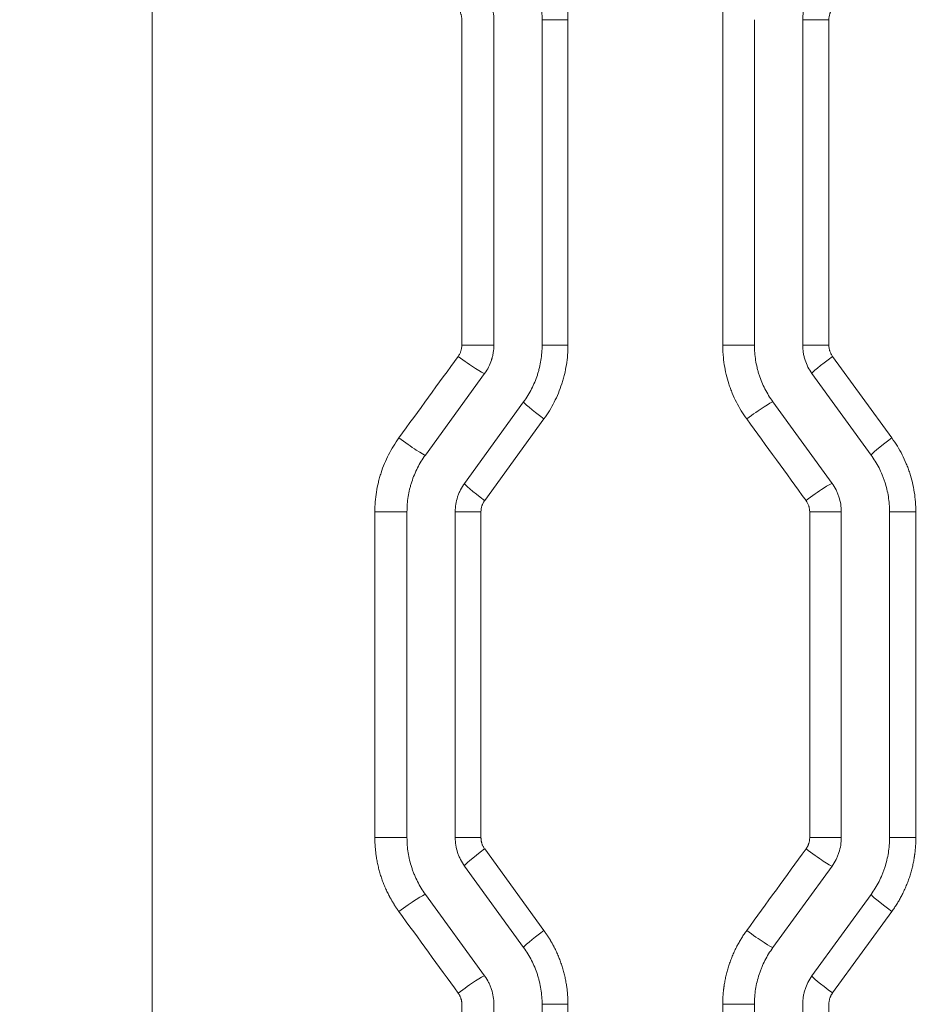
# Model space of a CAD drawing. Header units: millimetres. Extents: x 0 to 594, y 0 to 420.
# Tile 218 of 420: x 259.78 to 264.51, y 312.32 to 317.42. Entities that reach past the tile are written whole.
import ezdxf

# ---------------------------------------------------------------- set-up
doc = ezdxf.new("R2010")
doc.units = ezdxf.units.MM
doc.layers.add('1', color=7, linetype='Continuous', true_color=0xffffff)
doc.styles.add('Arial Unicode MS', font='txt')
doc.dimstyles.get("Standard").update_dxf_attribs({"dimtxt": 0.18, "dimasz": 0.18, "dimexe": 0.18, "dimexo": 0.0625, "dimgap": 0.09, "dimtad": 0, "dimtih": 1, "dimtoh": 1, "dimdec": 4, "dimzin": 0, "dimdsep": 46, "dimtxsty": 'Standard', "dimcen": 0.09, "dimadec": 0, "dimazin": 0, "dimtfac": 1, "dimtdec": 4, "dimtofl": 0, "dimtmove": 0, "dimatfit": 3, "dimfxl": 0, "dimtolj": 1, "dimtzin": 0, "dimarcsym": 0})

# ---------------------------------------------------------------- blocks, each defined once
blk = doc.blocks.new('_U0')
at = {"layer": '1', "color": 18, "lineweight": 13}
for p, q in [((147.6569, 304.1723), (147.6569, 390.192)), ((305.8469, 301.3923), (305.8469, 390.192)), ((147.6569, 388.192), (198.8518, 388.192)), ((305.8469, 388.192), (254.6521, 388.192))]:
    blk.add_line(p, q, dxfattribs=at)
at = {"layer": '1', "color": 18}
for points in [[(147.6569, 388.192), (151.1569, 389.1299), (151.1569, 387.2542)], [(305.8469, 388.192), (302.3469, 387.2542), (302.3469, 389.1299)]]:
    blk.add_solid(points, dxfattribs=at)
at = {"layer": '1', "color": 18, "linetype": 'Continuous', "lineweight": 13, "char_height": 3.5, "attachment_point": 7, "line_spacing_factor": 1.047437, "style": 'Arial Unicode MS'}
for s, insert in [('\\fArial Unicode MS|b0|i0;\\W1.0000;3.16', (200.5373, 385.5562)), ('\\fArial Unicode MS|b0|i0;\\W1.0000;LIFT POINT SPAN', (213.2036, 385.5562))]:
    blk.add_mtext(s, dxfattribs=dict(at, insert=insert))
blk = doc.blocks.new('_U8')
at = {"layer": '1', "color": 18, "lineweight": 13}
for p, q in [((305.8469, 341.6323), (287.0636, 341.6323)), ((289.0636, 341.6323), (289.0636, 254.0957)), ((305.8469, 301.3923), (287.0636, 301.3923)), ((289.0636, 254.0957), (284.0636, 254.0957))]:
    blk.add_line(p, q, dxfattribs=at)
at = {"layer": '1', "color": 18}
for points in [[(289.0636, 341.6323), (290.0014, 338.1323), (288.1258, 338.1323)], [(289.0636, 301.3923), (288.1258, 304.8923), (290.0014, 304.8923)]]:
    blk.add_solid(points, dxfattribs=at)
at = {"layer": '1', "color": 18, "linetype": 'Continuous', "lineweight": 13, "char_height": 3.5, "attachment_point": 7, "line_spacing_factor": 1.047437, "style": 'Arial Unicode MS'}
for s, insert in [('\\fArial Unicode MS|b0|i0;\\W1.0000;0.8', (259.842, 251.4599)), ('\\fArial Unicode MS|b0|i0;\\W1.0000;CTRS', (269.7891, 251.4599)), ('\\fArial Unicode MS|b0|i0;\\W1.0000;AFT LIFT POINTS', (259.842, 244.3979))]:
    blk.add_mtext(s, dxfattribs=dict(at, insert=insert))

msp = doc.modelspace()

# ---------------------------------------------------------------- linework, layer by layer
at = {"layer": '1', "color": 155, "linetype": 'Continuous', "lineweight": 13}
for p, q in [((260.4707, 304.5772), (260.4707, 323.4831)), ((262.0757, 315.7301), (262.0757, 317.4152)), ((262.2415, 315.7301), (262.2415, 317.4152)), ((262.4915, 315.7301), (262.4915, 317.4152)), ((262.6255, 317.4152), (262.4915, 317.4152)), ((262.6255, 317.4152), (262.6255, 315.7301)), ((263.4273, 315.7301), (263.4273, 317.4152)), ((263.5915, 315.7301), (263.5915, 317.4152)), ((263.8415, 315.7301), (263.8415, 317.4152)), ((263.8415, 317.4152), (263.9773, 317.4152)), ((263.9773, 317.4152), (263.9773, 315.7301)), ((262.0757, 315.7301), (262.2415, 315.7301)), ((262.6255, 315.7301), (262.4915, 315.7301)), ((263.4273, 315.7301), (263.5915, 315.7301)), ((263.9773, 315.7301), (263.8415, 315.7301)), ((263.9964, 315.6714), (264.3036, 315.2491)), ((261.887, 315.161), (262.1938, 315.5832)), ((264.196, 315.161), (263.8893, 315.5832)), ((262.0893, 315.014), (262.396, 315.4362)), ((263.9938, 315.014), (263.687, 315.4362)), ((262.5012, 315.3481), (262.194, 314.9259)), ((261.6251, 314.8671), (261.7915, 314.8671)), ((261.6251, 313.1795), (261.6251, 314.8671)), ((261.7915, 313.1795), (261.7915, 314.8671)), ((262.0415, 313.1795), (262.0415, 314.8671)), ((262.1749, 314.8671), (262.0415, 314.8671)), ((262.1749, 314.8671), (262.1749, 313.1795)), ((263.8779, 313.1795), (263.8779, 314.8671)), ((263.8779, 314.8671), (264.0415, 314.8671)), ((264.0415, 313.1795), (264.0415, 314.8671)), ((264.2915, 313.1795), (264.2915, 314.8671)), ((264.4279, 314.8671), (264.2915, 314.8671)), ((264.4279, 314.8671), (264.4279, 313.1795)), ((261.7915, 313.1795), (261.6251, 313.1795)), ((262.0415, 313.1795), (262.1749, 313.1795)), ((264.0415, 313.1795), (263.8779, 313.1795)), ((264.2915, 313.1795), (264.4279, 313.1795)), ((262.194, 313.1208), (262.5012, 312.6985)), ((262.396, 312.6104), (262.0893, 313.0326)), ((263.687, 312.6104), (263.9938, 313.0326)), ((262.1938, 312.4634), (261.887, 312.8856)), ((263.8893, 312.4634), (264.196, 312.8856)), ((264.3036, 312.7975), (263.9964, 312.3753)), ((262.0757, 310.6314), (262.0757, 312.3165)), ((262.2415, 310.6314), (262.2415, 312.3165)), ((262.4915, 310.6314), (262.4915, 312.3165)), ((262.4915, 312.3165), (262.6255, 312.3165)), ((262.6255, 312.3165), (262.6255, 310.6314)), ((263.5915, 312.3165), (263.4273, 312.3165)), ((263.4273, 310.6314), (263.4273, 312.3165)), ((263.5915, 310.6314), (263.5915, 312.3165)), ((263.8415, 310.6314), (263.8415, 312.3165)), ((263.9773, 312.3165), (263.9773, 310.6314))]:
    msp.add_line(p, q, dxfattribs=at)
for centre, major_axis, ratio, start_param, end_param in [((262.0734, 315.6717), (-0.1214, 0.0882), 0.066197, 1.479924, 3.051167), ((264.0106, 315.6714), (0.1214, 0.0882), 0.055681, 1.647286, 3.141593), ((262.5174, 315.3481), (0.1214, -0.0882), 0.063788, 3.141593, 4.624817), ((263.5664, 315.3478), (-0.1214, -0.0882), 0.058086, 3.220933, 4.792177), ((261.7667, 315.2495), (-0.1214, 0.0882), 0.067866, 1.477645, 3.048888), ((264.3174, 315.2491), (0.1214, 0.0882), 0.054019, 1.64501, 3.141593), ((262.2106, 314.9259), (0.1214, -0.0882), 0.065456, 3.141593, 4.622539), ((263.8732, 314.9256), (-0.1214, -0.0882), 0.056423, 3.218657, 4.789901), ((262.2106, 313.1208), (-0.1214, -0.0882), 0.065456, 4.802239, 6.283185), ((263.8732, 313.121), (0.1214, -0.0882), 0.056423, 4.634877, 6.206121), ((261.7667, 312.7971), (0.1214, 0.0882), 0.067866, 0.092704, 1.663947), ((264.3174, 312.7975), (-0.1214, 0.0882), 0.054019, 0, 1.496582), ((262.5174, 312.6985), (-0.1214, -0.0882), 0.063788, 4.799961, 6.283185), ((263.5664, 312.6988), (0.1214, -0.0882), 0.058086, 4.632601, 6.203845), ((262.0734, 312.3749), (0.1214, 0.0882), 0.066197, 0.090426, 1.661669), ((264.0106, 312.3753), (-0.1214, 0.0882), 0.055681, 0, 1.494307)]:
    msp.add_ellipse(centre, major_axis=major_axis, ratio=ratio, start_param=start_param, end_param=end_param, dxfattribs=at)
for points, knots in [([(262.5012, 317.7973), (262.5112, 317.7834), (262.5207, 317.7692), (262.5385, 317.7402), (262.5551, 317.7106), (262.5694, 317.6798), (262.5792, 317.6562), (262.5823, 317.6482), (262.5867, 317.6362), (262.5882, 317.6321), (262.591, 317.624), (262.5924, 317.62), (262.599, 317.5996), (262.6036, 317.5832), (262.6115, 317.5502), (262.6181, 317.517), (262.6221, 317.4834), (262.6248, 317.4495), (262.6255, 317.4324), (262.6255, 317.4152)], [0, 0, 0, 0, 0.125, 0.125, 0.25, 0.375, 0.375, 0.4375, 0.4375, 0.46875, 0.46875, 0.5, 0.5, 0.625, 0.625, 0.75, 0.875, 0.875, 1, 1, 1, 1]), ([(263.4273, 317.4152), (263.4273, 317.4324), (263.428, 317.4495), (263.4307, 317.4834), (263.4347, 317.5172), (263.4413, 317.5506), (263.4473, 317.5754), (263.4505, 317.5878), (263.4542, 317.6002), (263.4567, 317.6084), (263.458, 317.6125), (263.4646, 317.6328), (263.4705, 317.6488), (263.4835, 317.6802), (263.4977, 317.711), (263.5143, 317.7405), (263.5321, 317.7695), (263.5416, 317.7837), (263.5517, 317.7976)], [0, 0, 0, 0, 0.125, 0.125, 0.25, 0.375, 0.375, 0.4375, 0.46875, 0.46875, 0.5, 0.5, 0.625, 0.625, 0.75, 0.875, 0.875, 1, 1, 1, 1]), ([(262.4915, 317.4152), (262.4915, 317.4284), (262.491, 317.4416), (262.4889, 317.4676), (262.4859, 317.4936), (262.4808, 317.5191), (262.4747, 317.5445), (262.4711, 317.5571), (262.4661, 317.5727), (262.465, 317.5759), (262.4629, 317.5821), (262.4617, 317.5852), (262.4583, 317.5945), (262.4559, 317.6006), (262.4484, 317.6188), (262.4375, 317.6425), (262.4183, 317.6766), (262.4038, 317.6985), (262.396, 317.7091)], [0, 0, 0, 0, 0.125, 0.125, 0.25, 0.375, 0.375, 0.5, 0.5, 0.53125, 0.53125, 0.5625, 0.5625, 0.625, 0.625, 0.75, 0.875, 1, 1, 1, 1]), ([(262.2415, 317.4152), (262.2415, 317.4284), (262.2405, 317.4415), (262.2364, 317.4673), (262.2333, 317.48), (262.2283, 317.4956), (262.2272, 317.4988), (262.2249, 317.5049), (262.2237, 317.508), (262.2199, 317.5171), (262.2172, 317.523), (262.2083, 317.5404), (262.2015, 317.5516), (262.1938, 317.5622)], [0, 0, 0, 0, 0.25, 0.25, 0.5, 0.5, 0.5625, 0.5625, 0.625, 0.625, 0.75, 0.75, 1, 1, 1, 1]), ([(263.8415, 317.4152), (263.8415, 317.4284), (263.8426, 317.4414), (263.8466, 317.4672), (263.8497, 317.4798), (263.8547, 317.4955), (263.8558, 317.4986), (263.8581, 317.5048), (263.8593, 317.5078), (263.863, 317.5169), (263.8658, 317.5229), (263.8747, 317.5403), (263.8815, 317.5515), (263.8893, 317.5622)], [0, 0, 0, 0, 0.25, 0.25, 0.5, 0.5, 0.5625, 0.5625, 0.625, 0.625, 0.75, 0.75, 1, 1, 1, 1]), ([(262.0757, 317.4152), (262.0757, 317.4205), (262.0752, 317.4257), (262.074, 317.4334), (262.0735, 317.436), (262.0726, 317.4398), (262.0722, 317.4411), (262.0715, 317.4436), (262.0711, 317.4448), (262.0691, 317.451), (262.0671, 317.4558), (262.0636, 317.4627), (262.0617, 317.466), (262.0596, 317.4693), (262.0581, 317.4715), (262.0574, 317.4726), (262.0566, 317.4736)], [0, 0, 0, 0, 0.25, 0.25, 0.375, 0.375, 0.4375, 0.4375, 0.5, 0.5, 0.75, 0.75, 0.875, 0.9375, 0.9375, 1, 1, 1, 1]), ([(263.9964, 317.474), (263.9933, 317.4697), (263.9906, 317.4653), (263.987, 317.4583), (263.9854, 317.4547), (263.984, 317.4511), (263.9831, 317.4486), (263.9826, 317.4473), (263.9806, 317.4411), (263.9794, 317.436), (263.9777, 317.4257), (263.9773, 317.4205), (263.9773, 317.4152)], [0, 0, 0, 0, 0.25, 0.25, 0.375, 0.4375, 0.4375, 0.5, 0.5, 0.75, 0.75, 1, 1, 1, 1]), ([(262.0566, 315.6717), (262.0597, 315.676), (262.0651, 315.6848), (262.0691, 315.6944), (262.0711, 315.7006), (262.0715, 315.7018), (262.0722, 315.7044), (262.0726, 315.7056), (262.0735, 315.7094), (262.074, 315.712), (262.0752, 315.7197), (262.0757, 315.7249), (262.0757, 315.7301)], [0, 0, 0, 0, 0.25, 0.5, 0.5, 0.5625, 0.5625, 0.625, 0.625, 0.75, 0.75, 1, 1, 1, 1]), ([(262.1938, 315.5832), (262.2015, 315.5939), (262.2084, 315.605), (262.2202, 315.6282), (262.2252, 315.6403), (262.2298, 315.6544), (262.2303, 315.656), (262.2312, 315.6591), (262.2317, 315.6607), (262.233, 315.6655), (262.2339, 315.6687), (262.2362, 315.6782), (262.2374, 315.6846), (262.2405, 315.704), (262.2415, 315.717), (262.2415, 315.7301)], [0, 0, 0, 0, 0.25, 0.25, 0.5, 0.5, 0.53125, 0.53125, 0.5625, 0.5625, 0.625, 0.625, 0.75, 0.75, 1, 1, 1, 1]), ([(262.396, 315.4362), (262.4038, 315.4469), (262.411, 315.4578), (262.4247, 315.48), (262.4374, 315.5028), (262.4483, 315.5264), (262.4583, 315.5505), (262.4628, 315.5627), (262.4679, 315.5784), (262.4689, 315.5815), (262.4709, 315.5878), (262.4718, 315.591), (262.4745, 315.6005), (262.4761, 315.6069), (262.4807, 315.626), (262.4858, 315.6517), (262.4889, 315.6777), (262.491, 315.7038), (262.4915, 315.7169), (262.4915, 315.7301)], [0, 0, 0, 0, 0.125, 0.125, 0.25, 0.375, 0.375, 0.5, 0.5, 0.53125, 0.53125, 0.5625, 0.5625, 0.625, 0.625, 0.75, 0.875, 0.875, 1, 1, 1, 1]), ([(262.6255, 315.7301), (262.6255, 315.713), (262.6248, 315.6959), (262.6221, 315.6619), (262.6181, 315.6282), (262.6114, 315.5948), (262.6055, 315.5699), (262.6033, 315.5617), (262.5998, 315.5493), (262.5986, 315.5452), (262.5961, 315.537), (262.5948, 315.5329), (262.5882, 315.5126), (262.5823, 315.4966), (262.5692, 315.4653), (262.555, 315.4346), (262.5385, 315.405), (262.5207, 315.3761), (262.5112, 315.3619), (262.5012, 315.3481)], [0, 0, 0, 0, 0.125, 0.125, 0.25, 0.375, 0.375, 0.4375, 0.4375, 0.46875, 0.46875, 0.5, 0.5, 0.625, 0.625, 0.75, 0.875, 0.875, 1, 1, 1, 1]), ([(263.5517, 315.3478), (263.5416, 315.3617), (263.5321, 315.3759), (263.5143, 315.4049), (263.4977, 315.4345), (263.4834, 315.4654), (263.4736, 315.4891), (263.4705, 315.497), (263.466, 315.5091), (263.4646, 315.5132), (263.4618, 315.5213), (263.4604, 315.5253), (263.4538, 315.5456), (263.4492, 315.562), (263.4413, 315.595), (263.4347, 315.6282), (263.4307, 315.6619), (263.4287, 315.6874), (263.4279, 315.7001), (263.4275, 315.713), (263.4273, 315.7215), (263.4273, 315.7258), (263.4273, 315.7301)], [0, 0, 0, 0, 0.125, 0.125, 0.25, 0.375, 0.375, 0.4375, 0.4375, 0.46875, 0.46875, 0.5, 0.5, 0.625, 0.625, 0.75, 0.875, 0.875, 0.9375, 0.96875, 0.96875, 1, 1, 1, 1]), ([(263.687, 315.4362), (263.6793, 315.4469), (263.672, 315.4578), (263.6584, 315.48), (263.6456, 315.5028), (263.6347, 315.5264), (263.6247, 315.5505), (263.6202, 315.5628), (263.615, 315.5785), (263.6141, 315.5817), (263.6121, 315.588), (263.6094, 315.5975), (263.6069, 315.607), (263.6023, 315.6261), (263.5972, 315.6517), (263.5941, 315.6777), (263.592, 315.7038), (263.5915, 315.7169), (263.5915, 315.7301)], [0, 0, 0, 0, 0.125, 0.125, 0.25, 0.375, 0.375, 0.5, 0.5, 0.53125, 0.53125, 0.5625, 0.625, 0.625, 0.75, 0.875, 0.875, 1, 1, 1, 1]), ([(263.8893, 315.5832), (263.8815, 315.5939), (263.8747, 315.605), (263.8629, 315.6282), (263.8579, 315.6402), (263.8528, 315.6559), (263.8518, 315.659), (263.85, 315.6654), (263.8492, 315.6686), (263.8469, 315.6781), (263.8456, 315.6845), (263.8426, 315.7039), (263.8415, 315.7169), (263.8415, 315.7301)], [0, 0, 0, 0, 0.25, 0.25, 0.5, 0.5, 0.5625, 0.5625, 0.625, 0.625, 0.75, 0.75, 1, 1, 1, 1]), ([(263.9773, 315.7301), (263.9773, 315.7249), (263.9777, 315.7196), (263.979, 315.7119), (263.9797, 315.708), (263.9807, 315.7042), (263.9815, 315.7017), (263.9818, 315.7004), (263.9839, 315.6942), (263.9879, 315.6845), (263.9933, 315.6756), (263.9964, 315.6714)], [0, 0, 0, 0, 0.25, 0.25, 0.375, 0.4375, 0.4375, 0.5, 0.5, 0.75, 1, 1, 1, 1]), ([(261.6251, 314.8671), (261.6251, 314.8843), (261.6258, 314.9014), (261.6285, 314.9353), (261.6325, 314.9691), (261.6391, 315.0025), (261.6451, 315.0273), (261.6483, 315.0397), (261.652, 315.0521), (261.6545, 315.0603), (261.6558, 315.0644), (261.6624, 315.0848), (261.6683, 315.1008), (261.6813, 315.1321), (261.6956, 315.1629), (261.7121, 315.1925), (261.7299, 315.2215), (261.7394, 315.2356), (261.7495, 315.2495)], [0, 0, 0, 0, 0.125, 0.125, 0.25, 0.375, 0.375, 0.4375, 0.46875, 0.46875, 0.5, 0.5, 0.625, 0.625, 0.75, 0.875, 0.875, 1, 1, 1, 1]), ([(264.3036, 315.2491), (264.3137, 315.2353), (264.3232, 315.2211), (264.341, 315.1921), (264.3576, 315.1625), (264.3718, 315.1316), (264.3816, 315.108), (264.3848, 315.1), (264.3892, 315.088), (264.3907, 315.0839), (264.3935, 315.0758), (264.3948, 315.0718), (264.4014, 315.0514), (264.4061, 315.0351), (264.414, 315.0021), (264.4206, 314.9689), (264.4246, 314.9352), (264.4273, 314.9013), (264.4279, 314.8843), (264.4279, 314.8671)], [0, 0, 0, 0, 0.125, 0.125, 0.25, 0.375, 0.375, 0.4375, 0.4375, 0.46875, 0.46875, 0.5, 0.5, 0.625, 0.625, 0.75, 0.875, 0.875, 1, 1, 1, 1]), ([(261.7915, 314.8671), (261.7915, 314.8803), (261.792, 314.8934), (261.7941, 314.9195), (261.7972, 314.9455), (261.8023, 314.9711), (261.8069, 314.9903), (261.8094, 314.9998), (261.8121, 315.0093), (261.8141, 315.0156), (261.8151, 315.0187), (261.8202, 315.0344), (261.8247, 315.0467), (261.8347, 315.0708), (261.8456, 315.0945), (261.8584, 315.1172), (261.872, 315.1394), (261.8793, 315.1503), (261.887, 315.161)], [0, 0, 0, 0, 0.125, 0.125, 0.25, 0.375, 0.375, 0.4375, 0.46875, 0.46875, 0.5, 0.5, 0.625, 0.625, 0.75, 0.875, 0.875, 1, 1, 1, 1]), ([(264.2915, 314.8671), (264.2915, 314.8803), (264.291, 314.8934), (264.2889, 314.9195), (264.2859, 314.9454), (264.2808, 314.9709), (264.2747, 314.9963), (264.2712, 315.0089), (264.2661, 315.0246), (264.265, 315.0277), (264.2629, 315.0339), (264.2618, 315.037), (264.2583, 315.0463), (264.2559, 315.0524), (264.2484, 315.0706), (264.2375, 315.0943), (264.2183, 315.1285), (264.2038, 315.1503), (264.196, 315.161)], [0, 0, 0, 0, 0.125, 0.125, 0.25, 0.375, 0.375, 0.5, 0.5, 0.53125, 0.53125, 0.5625, 0.5625, 0.625, 0.625, 0.75, 0.875, 1, 1, 1, 1]), ([(262.0415, 314.8671), (262.0415, 314.8803), (262.0426, 314.8933), (262.0466, 314.919), (262.0497, 314.9317), (262.0547, 314.9473), (262.0558, 314.9505), (262.0581, 314.9566), (262.0593, 314.9597), (262.063, 314.9688), (262.0658, 314.9747), (262.0747, 314.9922), (262.0815, 315.0033), (262.0893, 315.014)], [0, 0, 0, 0, 0.25, 0.25, 0.5, 0.5, 0.5625, 0.5625, 0.625, 0.625, 0.75, 0.75, 1, 1, 1, 1]), ([(264.0415, 314.8671), (264.0415, 314.8803), (264.0405, 314.8933), (264.0364, 314.919), (264.0334, 314.9317), (264.0283, 314.9474), (264.0272, 314.9505), (264.0249, 314.9567), (264.0237, 314.9597), (264.02, 314.9688), (264.0172, 314.9747), (264.0083, 314.9922), (264.0015, 315.0034), (263.9938, 315.014)], [0, 0, 0, 0, 0.25, 0.25, 0.5, 0.5, 0.5625, 0.5625, 0.625, 0.625, 0.75, 0.75, 1, 1, 1, 1]), ([(262.194, 314.9259), (262.1909, 314.9216), (262.1881, 314.9171), (262.1846, 314.9102), (262.1829, 314.9066), (262.1815, 314.9029), (262.1806, 314.9005), (262.1802, 314.8992), (262.1781, 314.8929), (262.1769, 314.8879), (262.1753, 314.8776), (262.1749, 314.8724), (262.1749, 314.8671)], [0, 0, 0, 0, 0.25, 0.25, 0.375, 0.4375, 0.4375, 0.5, 0.5, 0.75, 0.75, 1, 1, 1, 1]), ([(263.8779, 314.8671), (263.8779, 314.8723), (263.8774, 314.8775), (263.8762, 314.8853), (263.8757, 314.8878), (263.8748, 314.8917), (263.8744, 314.8929), (263.8737, 314.8954), (263.8733, 314.8967), (263.8713, 314.9029), (263.8693, 314.9077), (263.8658, 314.9146), (263.8639, 314.918), (263.8618, 314.9213), (263.8603, 314.9235), (263.8596, 314.9245), (263.8588, 314.9256)], [0, 0, 0, 0, 0.25, 0.25, 0.375, 0.375, 0.4375, 0.4375, 0.5, 0.5, 0.75, 0.75, 0.875, 0.9375, 0.9375, 1, 1, 1, 1]), ([(261.7495, 312.7971), (261.7483, 312.7987), (261.746, 312.802), (261.7425, 312.8069), (261.7391, 312.8118), (261.7357, 312.8168), (261.7324, 312.8218), (261.7291, 312.8268), (261.7259, 312.8319), (261.7227, 312.8369), (261.7195, 312.842), (261.7165, 312.8472), (261.7134, 312.8524), (261.7104, 312.8576), (261.7075, 312.8628), (261.7046, 312.868), (261.7017, 312.8733), (261.6989, 312.8786), (261.6932, 312.8898), (261.6849, 312.9069), (261.6746, 312.9302), (261.6653, 312.954), (261.6569, 312.9781), (261.6495, 313.0026), (261.643, 313.0273), (261.6375, 313.0524), (261.6338, 313.0729), (261.6314, 313.0889), (261.6299, 313.1001), (261.6286, 313.1114), (261.6276, 313.1227), (261.6267, 313.1341), (261.626, 313.1454), (261.6255, 313.1568), (261.6252, 313.1681), (261.6251, 313.1757), (261.6251, 313.1795)], [0, 0, 0, 0, 0.014727, 0.029444, 0.044153, 0.058854, 0.073549, 0.08824, 0.102927, 0.117612, 0.132296, 0.14698, 0.161666, 0.176355, 0.191048, 0.205746, 0.220451, 0.235163, 0.249885, 0.312324, 0.374671, 0.437024, 0.499479, 0.562106, 0.624644, 0.687192, 0.749848, 0.777678, 0.805479, 0.83326, 0.861029, 0.888795, 0.916567, 0.944352, 0.97216, 1, 1, 1, 1]), ([(261.887, 312.8856), (261.8793, 312.8963), (261.872, 312.9072), (261.8583, 312.9295), (261.8456, 312.9523), (261.8346, 312.976), (261.8271, 312.9941), (261.8235, 313.0033), (261.8202, 313.0126), (261.818, 313.0188), (261.817, 313.0219), (261.8119, 313.0376), (261.8084, 313.0502), (261.8023, 313.0756), (261.7972, 313.1012), (261.7941, 313.1271), (261.792, 313.1532), (261.7915, 313.1663), (261.7915, 313.1795)], [0, 0, 0, 0, 0.125, 0.125, 0.25, 0.375, 0.375, 0.4375, 0.46875, 0.46875, 0.5, 0.5, 0.625, 0.625, 0.75, 0.875, 0.875, 1, 1, 1, 1]), ([(262.0893, 313.0326), (262.0815, 313.0433), (262.0747, 313.0544), (262.0658, 313.0719), (262.063, 313.0778), (262.0593, 313.0869), (262.0581, 313.09), (262.0558, 313.0961), (262.0547, 313.0993), (262.0497, 313.1149), (262.0466, 313.1276), (262.0426, 313.1533), (262.0415, 313.1663), (262.0415, 313.1795)], [0, 0, 0, 0, 0.25, 0.25, 0.375, 0.375, 0.4375, 0.4375, 0.5, 0.5, 0.75, 0.75, 1, 1, 1, 1]), ([(262.1749, 313.1795), (262.1749, 313.1784), (262.1749, 313.176), (262.1751, 313.1725), (262.1754, 313.1691), (262.1758, 313.1656), (262.1763, 313.1622), (262.177, 313.1588), (262.1778, 313.1554), (262.1787, 313.152), (262.18, 313.1478), (262.1818, 313.1427), (262.1843, 313.1369), (262.1872, 313.1313), (262.1904, 313.1259), (262.1928, 313.1225), (262.194, 313.1208)], [0, 0, 0, 0, 0.055727, 0.111229, 0.166574, 0.221832, 0.27707, 0.332359, 0.387767, 0.443362, 0.499213, 0.599626, 0.699507, 0.79926, 0.899291, 1, 1, 1, 1]), ([(263.8588, 313.121), (263.8595, 313.122), (263.8608, 313.1239), (263.8627, 313.1268), (263.8645, 313.1297), (263.8662, 313.1328), (263.8678, 313.1358), (263.8692, 313.139), (263.8706, 313.1421), (263.8718, 313.1454), (263.8733, 313.1496), (263.8748, 313.1547), (263.8762, 313.1608), (263.8771, 313.167), (263.8778, 313.1732), (263.8778, 313.1774), (263.8779, 313.1795)], [0, 0, 0, 0, 0.055767, 0.111289, 0.166633, 0.221867, 0.277058, 0.332275, 0.387585, 0.443056, 0.498755, 0.599391, 0.699425, 0.799266, 0.899322, 1, 1, 1, 1]), ([(263.9938, 313.0326), (264.0015, 313.0432), (264.0083, 313.0543), (264.0172, 313.0717), (264.0199, 313.0777), (264.0237, 313.0868), (264.0249, 313.0898), (264.0272, 313.096), (264.0283, 313.0991), (264.0333, 313.1148), (264.0364, 313.1275), (264.0405, 313.1533), (264.0415, 313.1663), (264.0415, 313.1795)], [0, 0, 0, 0, 0.25, 0.25, 0.375, 0.375, 0.4375, 0.4375, 0.5, 0.5, 0.75, 0.75, 1, 1, 1, 1]), ([(264.196, 312.8856), (264.2038, 312.8963), (264.2183, 312.9181), (264.2375, 312.9523), (264.2484, 312.976), (264.2559, 312.9942), (264.2583, 313.0003), (264.2618, 313.0096), (264.2629, 313.0127), (264.265, 313.0189), (264.2661, 313.0221), (264.2712, 313.0377), (264.2747, 313.0503), (264.2808, 313.0757), (264.2859, 313.1012), (264.2889, 313.1271), (264.291, 313.1532), (264.2915, 313.1663), (264.2915, 313.1795)], [0, 0, 0, 0, 0.125, 0.25, 0.375, 0.375, 0.4375, 0.4375, 0.46875, 0.46875, 0.5, 0.5, 0.625, 0.625, 0.75, 0.875, 0.875, 1, 1, 1, 1]), ([(264.4279, 313.1795), (264.4279, 313.1775), (264.4279, 313.1735), (264.4278, 313.1675), (264.4277, 313.1615), (264.4275, 313.1555), (264.4273, 313.1495), (264.427, 313.1435), (264.4266, 313.1375), (264.4262, 313.1315), (264.4257, 313.1256), (264.4252, 313.1196), (264.4246, 313.1136), (264.424, 313.1076), (264.4233, 313.1017), (264.4225, 313.0957), (264.4217, 313.0898), (264.4209, 313.0838), (264.419, 313.0715), (264.4156, 313.0528), (264.4102, 313.0279), (264.4037, 313.0032), (264.3963, 312.9788), (264.3879, 312.9547), (264.3786, 312.9309), (264.3683, 312.9074), (264.3592, 312.8887), (264.3518, 312.8744), (264.3464, 312.8644), (264.3408, 312.8545), (264.335, 312.8448), (264.3291, 312.8351), (264.323, 312.8255), (264.3167, 312.8161), (264.3103, 312.8067), (264.3058, 312.8006), (264.3036, 312.7975)], [0, 0, 0, 0, 0.014716, 0.029423, 0.044122, 0.058815, 0.073503, 0.088187, 0.102868, 0.117548, 0.132228, 0.146909, 0.161592, 0.17628, 0.190972, 0.205671, 0.220377, 0.235092, 0.249817, 0.312171, 0.37445, 0.436753, 0.499175, 0.561826, 0.624405, 0.68701, 0.74974, 0.77757, 0.805375, 0.833162, 0.860941, 0.888719, 0.916505, 0.944309, 0.972137, 1, 1, 1, 1]), ([(262.5012, 312.6985), (262.5023, 312.6969), (262.5047, 312.6937), (262.5081, 312.6888), (262.5116, 312.6838), (262.5149, 312.6789), (262.5183, 312.6739), (262.5215, 312.6689), (262.5248, 312.6638), (262.5279, 312.6587), (262.5311, 312.6536), (262.5342, 312.6485), (262.5372, 312.6433), (262.5402, 312.6381), (262.5431, 312.6329), (262.546, 312.6277), (262.5489, 312.6224), (262.5517, 312.6171), (262.5574, 312.606), (262.5657, 312.5889), (262.576, 312.5656), (262.5853, 312.5419), (262.5936, 312.5178), (262.6011, 312.4933), (262.6076, 312.4686), (262.6131, 312.4436), (262.6168, 312.423), (262.6191, 312.4071), (262.6206, 312.3958), (262.6219, 312.3845), (262.623, 312.3732), (262.6239, 312.3619), (262.6246, 312.3506), (262.6251, 312.3392), (262.6254, 312.3279), (262.6255, 312.3203), (262.6255, 312.3165)], [0, 0, 0, 0, 0.014724, 0.029438, 0.044143, 0.058841, 0.073533, 0.08822, 0.102903, 0.117585, 0.132265, 0.146945, 0.161627, 0.176312, 0.191001, 0.205695, 0.220396, 0.235104, 0.249822, 0.312204, 0.374495, 0.436791, 0.499188, 0.561863, 0.624449, 0.687044, 0.749747, 0.777589, 0.805401, 0.833193, 0.860974, 0.888751, 0.916533, 0.94433, 0.972149, 1, 1, 1, 1]), ([(263.4273, 312.3165), (263.4273, 312.3185), (263.4273, 312.3225), (263.4274, 312.3285), (263.4275, 312.3345), (263.4277, 312.3405), (263.428, 312.3465), (263.4283, 312.3525), (263.4287, 312.3585), (263.4291, 312.3645), (263.4295, 312.3705), (263.4301, 312.3765), (263.4307, 312.3825), (263.4313, 312.3885), (263.432, 312.3944), (263.4327, 312.4004), (263.4335, 312.4064), (263.4344, 312.4123), (263.4363, 312.4247), (263.4396, 312.4434), (263.4451, 312.4682), (263.4515, 312.4929), (263.4589, 312.5173), (263.4673, 312.5415), (263.4767, 312.5653), (263.4869, 312.5888), (263.496, 312.6076), (263.5035, 312.6219), (263.5089, 312.6318), (263.5145, 312.6417), (263.5203, 312.6515), (263.5262, 312.6612), (263.5323, 312.6707), (263.5386, 312.6802), (263.545, 312.6896), (263.5494, 312.6957), (263.5517, 312.6988)], [0, 0, 0, 0, 0.014723, 0.029436, 0.044142, 0.058842, 0.073536, 0.088227, 0.102915, 0.117601, 0.132288, 0.146975, 0.161666, 0.17636, 0.191059, 0.205764, 0.220477, 0.235198, 0.24993, 0.312238, 0.374471, 0.436727, 0.499102, 0.561768, 0.624363, 0.686984, 0.74973, 0.777562, 0.805367, 0.833156, 0.860935, 0.888714, 0.916502, 0.944306, 0.972136, 1, 1, 1, 1]), ([(262.4915, 312.3165), (262.4915, 312.3297), (262.491, 312.3428), (262.4889, 312.369), (262.4858, 312.3949), (262.4807, 312.4206), (262.4761, 312.4397), (262.4745, 312.4461), (262.4718, 312.4556), (262.4709, 312.4588), (262.4689, 312.4651), (262.4679, 312.4682), (262.4628, 312.4839), (262.4583, 312.4961), (262.4483, 312.5202), (262.4374, 312.5439), (262.4247, 312.5666), (262.411, 312.5888), (262.4038, 312.5997), (262.396, 312.6104)], [0, 0, 0, 0, 0.125, 0.125, 0.25, 0.375, 0.375, 0.4375, 0.4375, 0.46875, 0.46875, 0.5, 0.5, 0.625, 0.625, 0.75, 0.875, 0.875, 1, 1, 1, 1]), ([(263.5915, 312.3165), (263.5915, 312.3297), (263.592, 312.3428), (263.5941, 312.3688), (263.5972, 312.3947), (263.6022, 312.4203), (263.6083, 312.4457), (263.6119, 312.4583), (263.617, 312.474), (263.618, 312.4771), (263.6202, 312.4834), (263.6235, 312.4927), (263.6271, 312.5018), (263.6346, 312.52), (263.6456, 312.5437), (263.6583, 312.5665), (263.672, 312.5888), (263.6793, 312.5997), (263.687, 312.6104)], [0, 0, 0, 0, 0.125, 0.125, 0.25, 0.375, 0.375, 0.5, 0.5, 0.53125, 0.53125, 0.5625, 0.625, 0.625, 0.75, 0.875, 0.875, 1, 1, 1, 1]), ([(262.2415, 312.3165), (262.2415, 312.3297), (262.2405, 312.3427), (262.2364, 312.3684), (262.2334, 312.3811), (262.2283, 312.3968), (262.2272, 312.3999), (262.2249, 312.4061), (262.2237, 312.4091), (262.22, 312.4182), (262.2172, 312.4242), (262.2083, 312.4416), (262.2015, 312.4528), (262.1938, 312.4634)], [0, 0, 0, 0, 0.25, 0.25, 0.5, 0.5, 0.5625, 0.5625, 0.625, 0.625, 0.75, 0.75, 1, 1, 1, 1]), ([(263.8415, 312.3165), (263.8415, 312.3297), (263.8426, 312.3427), (263.8456, 312.3621), (263.8469, 312.3685), (263.8492, 312.3781), (263.85, 312.3812), (263.8518, 312.3876), (263.8528, 312.3907), (263.8579, 312.4064), (263.8629, 312.4184), (263.8747, 312.4416), (263.8815, 312.4527), (263.8893, 312.4634)], [0, 0, 0, 0, 0.25, 0.25, 0.375, 0.375, 0.4375, 0.4375, 0.5, 0.5, 0.75, 0.75, 1, 1, 1, 1]), ([(262.0757, 312.3165), (262.0756, 312.3176), (262.0756, 312.32), (262.0754, 312.3234), (262.0751, 312.3269), (262.0747, 312.3303), (262.0742, 312.3338), (262.0735, 312.3372), (262.0727, 312.3406), (262.0718, 312.3439), (262.0705, 312.3481), (262.0687, 312.3532), (262.0662, 312.3589), (262.0634, 312.3644), (262.0602, 312.3698), (262.0578, 312.3732), (262.0566, 312.3749)], [0, 0, 0, 0, 0.055909, 0.111594, 0.167126, 0.222573, 0.278007, 0.333497, 0.389113, 0.444925, 0.501002, 0.600959, 0.700439, 0.799841, 0.899563, 1, 1, 1, 1]), ([(263.9964, 312.3753), (263.9958, 312.3743), (263.9944, 312.3724), (263.9925, 312.3695), (263.9907, 312.3665), (263.989, 312.3635), (263.9875, 312.3604), (263.986, 312.3572), (263.9846, 312.354), (263.9834, 312.3508), (263.9819, 312.3466), (263.9804, 312.3414), (263.979, 312.3353), (263.978, 312.3291), (263.9774, 312.3228), (263.9774, 312.3186), (263.9773, 312.3165)], [0, 0, 0, 0, 0.055777, 0.111319, 0.166691, 0.221963, 0.277203, 0.332478, 0.387858, 0.44341, 0.499202, 0.599719, 0.699652, 0.799406, 0.899387, 1, 1, 1, 1])]:
    msp.add_open_spline(points, degree=3, knots=knots, dxfattribs=at)
for points in [[(261.7495, 315.2495), (261.8519, 315.3902), (261.9542, 315.531), (262.0566, 315.6717)], [(263.8588, 314.9256), (263.7564, 315.0663), (263.654, 315.2071), (263.5517, 315.3478)], [(263.5517, 312.6988), (263.654, 312.8395), (263.7564, 312.9803), (263.8588, 313.121)], [(262.0566, 312.3749), (261.9542, 312.5156), (261.8518, 312.6564), (261.7495, 312.7971)]]:
    msp.add_open_spline(points, degree=3, dxfattribs=at)

# ---------------------------------------------------------------- dimensions: what is measured, and where the dimension line sits
at = {"layer": '1', "color": 18, "linetype": 'Continuous', "lineweight": 13}
dim = msp.add_linear_dim(base=(305.8469, 388.192), p1=(147.6569, 304.1723), p2=(305.8469, 301.3923), text=' <> \\fArial Unicode MS|b0|i0;\\C18;{\\H1.00x;\\fArial Unicode MS|b0|i0;LIFT POINT SPAN\\fArial Unicode MS|b0|i0;}\\C18;', dimstyle='Standard', override={"dimtxt": 3.5, "dimasz": 3.5, "dimexe": 2, "dimexo": 0, "dimgap": 1.5, "dimtih": 1, "dimtoh": 1, "dimdec": 2, "dimlfac": 0.02, "dimdsep": 46, "dimlunit": 2, "dimtxsty": 'Arial Unicode MS', "dimsah": 1, "dimse1": 0, "dimse2": 0, "dimsd1": 0, "dimsd2": 0, "dimclrd": 18, "dimclre": 18, "dimclrt": 18, "dimtol": 0, "dimtm": -0.1, "dimtfac": 1, "dimtdec": 2, "dimtofl": 1, "dimtmove": 0, "dimlwd": 13, "dimlwe": 13}, dxfattribs=at)
dim.commit()
dim.dimension.update_dxf_attribs({"geometry": '_U0', "text_midpoint": (226.7519, 388.192), "dimtype": 160})
dim = msp.add_linear_dim(base=(289.0636, 301.3923), p1=(305.8469, 341.6323), p2=(305.8469, 301.3923), angle=90, text=' <> \\fArial Unicode MS|b0|i0;\\C18;{\\H1.00x;\\fArial Unicode MS|b0|i0;CTRS\\fArial Unicode MS|b0|i0;}\\C18;\\P\\fArial Unicode MS|b0|i0;\\C18;{\\H1.00x;\\fArial Unicode MS|b0|i0;AFT LIFT POINTS\\fArial Unicode MS|b0|i0;}\\C18;', dimstyle='Standard', override={"dimtxt": 3.5, "dimasz": 3.5, "dimexe": 2, "dimexo": 0, "dimgap": 1.5, "dimtih": 1, "dimtoh": 1, "dimdec": 1, "dimlfac": 0.02, "dimdsep": 46, "dimlunit": 2, "dimtxsty": 'Arial Unicode MS', "dimsah": 1, "dimse1": 0, "dimse2": 0, "dimsd1": 0, "dimsd2": 0, "dimclrd": 18, "dimclre": 18, "dimclrt": 18, "dimtol": 0, "dimtm": -0.1, "dimtfac": 1, "dimtdec": 2, "dimtofl": 1, "dimtmove": 1, "dimlwd": 13, "dimlwe": 13}, dxfattribs=at)
dim.commit()
dim.dimension.update_dxf_attribs({"geometry": '_U8', "text_midpoint": (279.4955, 250.5874), "dimtype": 160})

doc.saveas('drawing.dxf')
